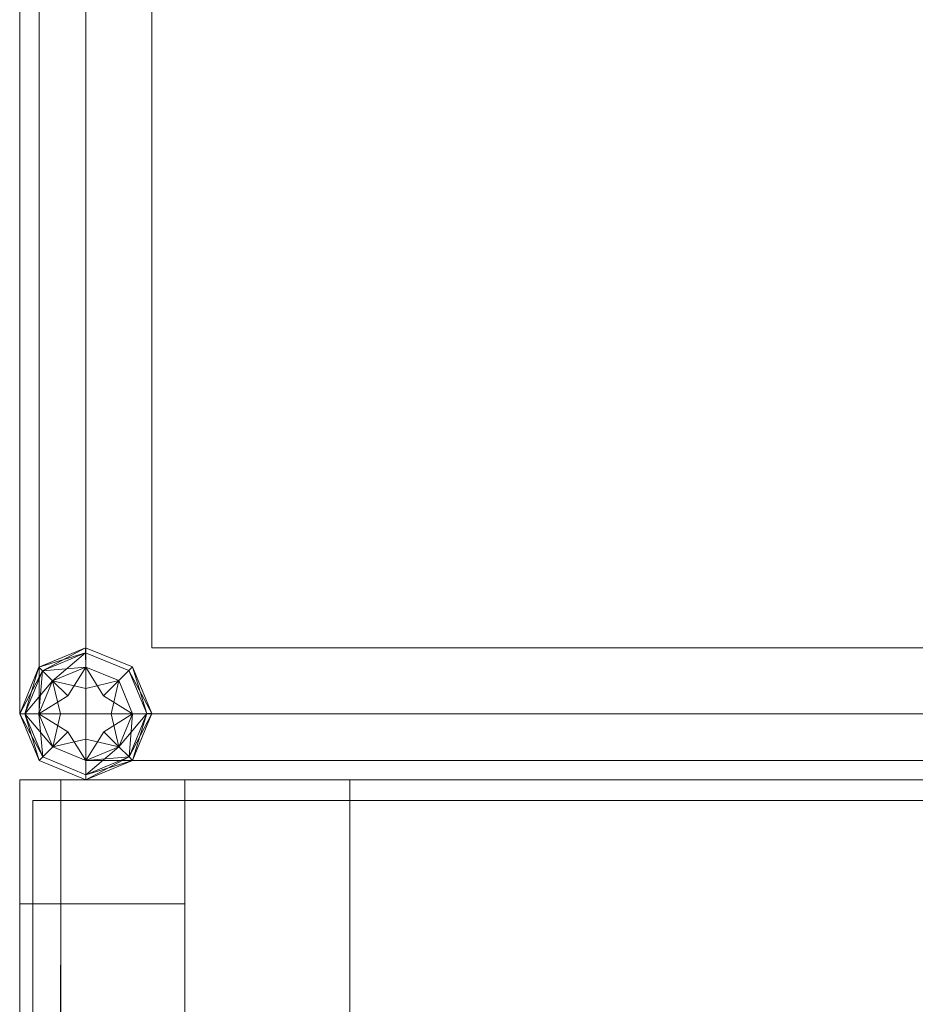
# Model space of a CAD drawing. Header units: inches. Extents: x 813 to 1305, y 19 to 194.
# Tile 241 of 656: x 1214.44 to 1215.8, y 103.39 to 104.88. Entities that reach past the tile are written whole.
import ezdxf

# ---------------------------------------------------------------- set-up
doc = ezdxf.new("R2010")
doc.units = ezdxf.units.IN
doc.header["$MEASUREMENT"] = 0
for name, color, linetype, true_color in [('CET color Grey19', 7, 'Continuous', 0x2f2e34), ('CET color Grey2', 7, 'Continuous', 0x060606), ('CET color Grey98', 7, 'Continuous', 0xfafafa)]:
    doc.layers.add(name, color=color, linetype=linetype, true_color=true_color)
doc.layers.add('CET Default', color=7, linetype='Continuous')

# ---------------------------------------------------------------- blocks, each defined once
blk = doc.blocks.new('*C280')
at = {"layer": 'CET color Grey2', "linetype": 'Continuous', "lineweight": 0}
for points, invisible_edges in [([(0, 2.5, 0.5), (0, 0.5, 0.5), (0, 0.5, 49.4213), (0, 2.5, 0.5)], 4), ([(0, 2.5, 0.5), (0, 0.5, 49.4213), (0, 2.5, 49.4213), (0, 2.5, 0.5)], 9), ([(0, 2.5, 0.5), (2, 2.5, 0.5), (2, 0.5, 0.5), (0, 2.5, 0.5)], 4), ([(0, 2.5, 0.5), (2, 0.5, 0.5), (0, 0.5, 0.5), (0, 2.5, 0.5)], 9), ([(0, 0.5, 49.4213), (2, 0.5, 49.4213), (2, 2.5, 49.4213), (0, 0.5, 49.4213)], 4), ([(0, 0.5, 49.4213), (2, 2.5, 49.4213), (0, 2.5, 49.4213), (0, 0.5, 49.4213)], 9), ([(0, 0.5, 0.5), (2, 0.5, 0.5), (2, 0.5, 49.4213), (0, 0.5, 0.5)], 4), ([(0, 0.5, 0.5), (2, 0.5, 49.4213), (0, 0.5, 49.4213), (0, 0.5, 0.5)], 9)]:
    blk.add_3dface(points, dxfattribs=dict(at, invisible_edges=invisible_edges))
at = {"layer": 'CET color Grey98', "linetype": 'Continuous', "lineweight": 0}
for points, invisible_edges in [([(0.0312, 0.0197, 49.5), (23.9688, 0.0197, 49.5), (23.9688, 2.9803, 49.5), (0.0312, 0.0197, 49.5)], 4), ([(0.0312, 0.0197, 49.5), (23.9688, 2.9803, 49.5), (0.0312, 2.9803, 49.5), (0.0312, 0.0197, 49.5)], 9), ([(0.0312, 2.9803, 49.25), (23.9688, 2.9803, 49.25), (23.9688, 0.0197, 49.25), (0.0312, 2.9803, 49.25)], 4), ([(0.0312, 2.9803, 49.25), (23.9688, 0.0197, 49.25), (0.0312, 0.0197, 49.25), (0.0312, 2.9803, 49.25)], 9), ([(0, 0.0625, 0.93), (24, 0.0625, 0.93), (24, 0.25, 0.93), (0, 0.0625, 0.93)], 4), ([(0, 0.0625, 0.93), (24, 0.25, 0.93), (0, 0.25, 0.93), (0, 0.0625, 0.93)], 9), ([(0, 0.25, 0.93), (24, 0.25, 0.93), (24, 0.25, 0.5), (0, 0.25, 0.93)], 4), ([(0, 0.25, 0.93), (24, 0.25, 0.5), (0, 0.25, 0.5), (0, 0.25, 0.93)], 9), ([(0, 0.25, 0.5), (24, 0.25, 0.5), (24, 0.0625, 0.5), (0, 0.25, 0.5)], 4), ([(0, 0.25, 0.5), (24, 0.0625, 0.5), (0, 0.0625, 0.5), (0, 0.25, 0.5)], 9), ([(0.1875, 0.25, 1.09), (0.1875, 0.0625, 32.965), (0.1875, 0.25, 32.965), (0.1875, 0.25, 1.09)], 9), ([(0.1875, 0.25, 1.09), (0.1875, 0, 32.9025), (0.1875, 0.0625, 32.965), (0.1875, 0.25, 1.09)], 13), ([(0.1875, 0.25, 1.09), (0.1875, 0, 1.1525), (0.1875, 0, 32.9025), (0.1875, 0.25, 1.09)], 13), ([(0.1875, 0.25, 1.09), (0.1875, 0.0625, 1.09), (0.1875, 0, 1.1525), (0.1875, 0.25, 1.09)], 4), ([(0.1875, 0.25, 1.09), (23.8125, 0.0625, 1.09), (0.1875, 0.0625, 1.09), (0.1875, 0.25, 1.09)], 9), ([(0.1875, 0.25, 1.09), (23.8125, 0.25, 1.09), (23.8125, 0.0625, 1.09), (0.1875, 0.25, 1.09)], 4), ([(0.1875, 0.0625, 32.965), (23.8125, 0.25, 32.965), (0.1875, 0.25, 32.965), (0.1875, 0.0625, 32.965)], 9), ([(0.1875, 0.0625, 32.965), (23.8125, 0.0625, 32.965), (23.8125, 0.25, 32.965), (0.1875, 0.0625, 32.965)], 4), ([(0.1875, 0.25, 32.965), (23.8125, 0.25, 1.09), (0.1875, 0.25, 1.09), (0.1875, 0.25, 32.965)], 9), ([(0.1875, 0.25, 32.965), (23.8125, 0.25, 32.965), (23.8125, 0.25, 1.09), (0.1875, 0.25, 32.965)], 4), ([(0.1875, 0.25, 33.09), (0.1875, 0.0625, 48.965), (0.1875, 0.25, 48.965), (0.1875, 0.25, 33.09)], 9), ([(0.1875, 0.25, 33.09), (0.1875, 0, 48.9025), (0.1875, 0.0625, 48.965), (0.1875, 0.25, 33.09)], 13), ([(0.1875, 0.25, 33.09), (0.1875, 0, 33.1525), (0.1875, 0, 48.9025), (0.1875, 0.25, 33.09)], 13), ([(0.1875, 0.25, 33.09), (0.1875, 0.0625, 33.09), (0.1875, 0, 33.1525), (0.1875, 0.25, 33.09)], 4), ([(0.1875, 0.25, 33.09), (23.8125, 0.0625, 33.09), (0.1875, 0.0625, 33.09), (0.1875, 0.25, 33.09)], 9), ([(0.1875, 0.25, 33.09), (23.8125, 0.25, 33.09), (23.8125, 0.0625, 33.09), (0.1875, 0.25, 33.09)], 4), ([(0.1875, 0.0625, 48.965), (23.8125, 0.25, 48.965), (0.1875, 0.25, 48.965), (0.1875, 0.0625, 48.965)], 9), ([(0.1875, 0.0625, 48.965), (23.8125, 0.0625, 48.965), (23.8125, 0.25, 48.965), (0.1875, 0.0625, 48.965)], 4), ([(0.1875, 0.25, 48.965), (23.8125, 0.25, 33.09), (0.1875, 0.25, 33.09), (0.1875, 0.25, 48.965)], 9), ([(0.1875, 0.25, 48.965), (23.8125, 0.25, 48.965), (23.8125, 0.25, 33.09), (0.1875, 0.25, 48.965)], 4), ([(0, 0, 0.8675), (24, 0, 0.8675), (24, 0.0625, 0.93), (0, 0, 0.8675)], 4), ([(0, 0, 0.8675), (24, 0.0625, 0.93), (0, 0.0625, 0.93), (0, 0, 0.8675)], 9), ([(0, 0.0625, 0.5), (24, 0.0625, 0.5), (24, 0, 0.5625), (0, 0.0625, 0.5)], 4), ([(0, 0.0625, 0.5), (24, 0, 0.5625), (0, 0, 0.5625), (0, 0.0625, 0.5)], 9), ([(0.1875, 0.0625, 1.09), (23.8125, 0, 1.1525), (0.1875, 0, 1.1525), (0.1875, 0.0625, 1.09)], 9), ([(0.1875, 0.0625, 1.09), (23.8125, 0.0625, 1.09), (23.8125, 0, 1.1525), (0.1875, 0.0625, 1.09)], 4), ([(0.1875, 0, 32.9025), (23.8125, 0.0625, 32.965), (0.1875, 0.0625, 32.965), (0.1875, 0, 32.9025)], 9), ([(0.1875, 0, 32.9025), (23.8125, 0, 32.9025), (23.8125, 0.0625, 32.965), (0.1875, 0, 32.9025)], 4), ([(0.1875, 0, 48.9025), (23.8125, 0.0625, 48.965), (0.1875, 0.0625, 48.965), (0.1875, 0, 48.9025)], 9), ([(0.1875, 0, 48.9025), (23.8125, 0, 48.9025), (23.8125, 0.0625, 48.965), (0.1875, 0, 48.9025)], 4), ([(0.0312, 0.0197, 49.25), (23.9688, 0.0197, 49.25), (23.9688, 0.0197, 49.5), (0.0312, 0.0197, 49.25)], 4), ([(0.0312, 0.0197, 49.25), (23.9688, 0.0197, 49.5), (0.0312, 0.0197, 49.5), (0.0312, 0.0197, 49.25)], 9), ([(0, 0, 0.5625), (24, 0, 0.5625), (24, 0, 0.8675), (0, 0, 0.5625)], 4), ([(0, 0, 0.5625), (24, 0, 0.8675), (0, 0, 0.8675), (0, 0, 0.5625)], 9), ([(0.1875, 0, 1.1525), (23.8125, 0, 32.9025), (0.1875, 0, 32.9025), (0.1875, 0, 1.1525)], 9), ([(0.1875, 0, 1.1525), (23.8125, 0, 1.1525), (23.8125, 0, 32.9025), (0.1875, 0, 1.1525)], 4), ([(0.1875, 0, 33.1525), (23.8125, 0, 48.9025), (0.1875, 0, 48.9025), (0.1875, 0, 33.1525)], 9), ([(0.1875, 0, 33.1525), (23.8125, 0, 33.1525), (23.8125, 0, 48.9025), (0.1875, 0, 33.1525)], 4)]:
    blk.add_3dface(points, dxfattribs=dict(at, invisible_edges=invisible_edges))
for points in [[(0.1875, 0.0625, 33.09), (23.8125, 0, 33.1525), (0.1875, 0, 33.1525), (0.1875, 0.0625, 33.09)], [(0.1875, 0.0625, 33.09), (23.8125, 0.0625, 33.09), (23.8125, 0, 33.1525), (0.1875, 0.0625, 33.09)]]:
    blk.add_3dface(points, dxfattribs=at)
blk = doc.blocks.new('*C235')
at = {"layer": 'CET Default', "linetype": 'Continuous', "lineweight": 0, "rotation": 269.9999999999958}
blk.add_blockref('*C280', (415.7222, 916.8549), dxfattribs=at)
blk = doc.blocks.new('*C199')
at = {"layer": 'CET color Grey19', "linetype": 'Continuous', "lineweight": 0}
for points, invisible_edges in [([(2.8, 2.8, 0.5), (0.2, 2.8, 0.5), (0.2, 2.8, 49.25), (2.8, 2.8, 0.5)], 4), ([(2.8, 2.8, 0.5), (0.2, 2.8, 49.25), (2.8, 2.8, 49.25), (2.8, 2.8, 0.5)], 9), ([(0.2, 2.8, 0.5), (0.2, 0.2, 0.5), (0.2, 0.2, 49.25), (0.2, 2.8, 0.5)], 4), ([(0.2, 2.8, 0.5), (0.2, 0.2, 49.25), (0.2, 2.8, 49.25), (0.2, 2.8, 0.5)], 9), ([(0.2, 2.8, 0.5), (2.8, 2.8, 0.5), (2.8, 0.2, 0.5), (0.2, 2.8, 0.5)], 4), ([(0.2, 2.8, 0.5), (2.8, 0.2, 0.5), (0.2, 0.2, 0.5), (0.2, 2.8, 0.5)], 9), ([(0.2, 0.2, 49.25), (2.8, 0.2, 49.25), (2.8, 2.8, 49.25), (0.2, 0.2, 49.25)], 4), ([(0.2, 0.2, 49.25), (2.8, 2.8, 49.25), (0.2, 2.8, 49.25), (0.2, 0.2, 49.25)], 9)]:
    blk.add_3dface(points, dxfattribs=dict(at, invisible_edges=invisible_edges))
at = {"layer": 'CET color Grey98', "linetype": 'Continuous', "lineweight": 0}
for points in [[(0.0346, 2.9652, 49.3882), (0.0999, 3, 49.35), (0.0292, 2.9706, 49.35), (0.0346, 2.9652, 49.3882)], [(0.0999, 3, 49.35), (0.0999, 2.9924, 49.3118), (0.0292, 2.9706, 49.35), (0.0999, 3, 49.35)], [(0.0346, 2.9652, 49.4382), (0.0999, 3, 49.4), (0.0292, 2.9706, 49.4), (0.0346, 2.9652, 49.4382)], [(0.0999, 3, 49.4), (0.0999, 2.9924, 49.3618), (0.0292, 2.9706, 49.4), (0.0999, 3, 49.4)], [(0.0999, 2.9924, 49.3882), (0.0999, 3, 49.35), (0.0346, 2.9652, 49.3882), (0.0999, 2.9924, 49.3882)], [(0.0999, 2.9924, 49.4382), (0.0999, 3, 49.4), (0.0346, 2.9652, 49.4382), (0.0999, 2.9924, 49.4382)], [(0.0999, 2.9924, 49.3882), (0.1706, 2.9708, 49.35), (0.0999, 3, 49.35), (0.0999, 2.9924, 49.3882)], [(0.1706, 2.9708, 49.35), (0.1652, 2.9654, 49.3118), (0.0999, 3, 49.35), (0.1706, 2.9708, 49.35)], [(0.0999, 3, 49.35), (0.1652, 2.9654, 49.3118), (0.0999, 2.9924, 49.3118), (0.0999, 3, 49.35)], [(0.0999, 2.9924, 49.4382), (0.1706, 2.9708, 49.4), (0.0999, 3, 49.4), (0.0999, 2.9924, 49.4382)], [(0.1706, 2.9708, 49.4), (0.1652, 2.9654, 49.3618), (0.0999, 3, 49.4), (0.1706, 2.9708, 49.4)], [(0.0999, 3, 49.4), (0.1652, 2.9654, 49.3618), (0.0999, 2.9924, 49.3618), (0.0999, 3, 49.4)], [(0.0292, 2.9706, 49.35), (0.0999, 2.9924, 49.3118), (0.0346, 2.9652, 49.3118), (0.0292, 2.9706, 49.35)], [(0.0292, 2.9706, 49.4), (0.0999, 2.9924, 49.3618), (0.0346, 2.9652, 49.3618), (0.0292, 2.9706, 49.4)], [(0.0999, 2.9924, 49.3118), (0.0999, 2.9708, 49.2794), (0.0346, 2.9652, 49.3118), (0.0999, 2.9924, 49.3118)], [(0.0499, 2.95, 49.4206), (0.0999, 2.9924, 49.3882), (0.0346, 2.9652, 49.3882), (0.0499, 2.95, 49.4206)], [(0.0999, 2.9924, 49.3618), (0.0999, 2.9708, 49.3294), (0.0346, 2.9652, 49.3618), (0.0999, 2.9924, 49.3618)], [(0.0499, 2.95, 49.4706), (0.0999, 2.9924, 49.4382), (0.0346, 2.9652, 49.4382), (0.0499, 2.95, 49.4706)], [(0.0999, 2.9708, 49.4206), (0.0999, 2.9924, 49.3882), (0.0499, 2.95, 49.4206), (0.0999, 2.9708, 49.4206)], [(0.0999, 2.9708, 49.4706), (0.0999, 2.9924, 49.4382), (0.0499, 2.95, 49.4706), (0.0999, 2.9708, 49.4706)], [(0.1652, 2.9654, 49.3118), (0.15, 2.9501, 49.2794), (0.0999, 2.9924, 49.3118), (0.1652, 2.9654, 49.3118)], [(0.0999, 2.9924, 49.3118), (0.15, 2.9501, 49.2794), (0.0999, 2.9708, 49.2794), (0.0999, 2.9924, 49.3118)], [(0.0999, 2.9708, 49.4206), (0.1652, 2.9654, 49.3882), (0.0999, 2.9924, 49.3882), (0.0999, 2.9708, 49.4206)], [(0.1652, 2.9654, 49.3882), (0.1706, 2.9708, 49.35), (0.0999, 2.9924, 49.3882), (0.1652, 2.9654, 49.3882)], [(0.1652, 2.9654, 49.3618), (0.15, 2.9501, 49.3294), (0.0999, 2.9924, 49.3618), (0.1652, 2.9654, 49.3618)], [(0.0999, 2.9924, 49.3618), (0.15, 2.9501, 49.3294), (0.0999, 2.9708, 49.3294), (0.0999, 2.9924, 49.3618)], [(0.0999, 2.9708, 49.4706), (0.1652, 2.9654, 49.4382), (0.0999, 2.9924, 49.4382), (0.0999, 2.9708, 49.4706)], [(0.1652, 2.9654, 49.4382), (0.1706, 2.9708, 49.4), (0.0999, 2.9924, 49.4382), (0.1652, 2.9654, 49.4382)], [(0.0346, 2.9652, 49.3118), (0.0999, 2.9708, 49.2794), (0.0499, 2.95, 49.2794), (0.0346, 2.9652, 49.3118)], [(0.0346, 2.9652, 49.3618), (0.0999, 2.9708, 49.3294), (0.0499, 2.95, 49.3294), (0.0346, 2.9652, 49.3618)], [(0.0999, 2.9708, 49.2794), (0.1, 2.9384, 49.2577), (0.0499, 2.95, 49.2794), (0.0999, 2.9708, 49.2794)], [(0.0728, 2.9271, 49.4423), (0.0999, 2.9708, 49.4206), (0.0499, 2.95, 49.4206), (0.0728, 2.9271, 49.4423)], [(0.0999, 2.9708, 49.3294), (0.1, 2.9384, 49.3077), (0.0499, 2.95, 49.3294), (0.0999, 2.9708, 49.3294)], [(0.0728, 2.9271, 49.4923), (0.0999, 2.9708, 49.4706), (0.0499, 2.95, 49.4706), (0.0728, 2.9271, 49.4923)], [(0.15, 2.9501, 49.2794), (0.1271, 2.9272, 49.2577), (0.0999, 2.9708, 49.2794), (0.15, 2.9501, 49.2794)], [(0.1, 2.9384, 49.4423), (0.15, 2.9501, 49.4206), (0.0999, 2.9708, 49.4206), (0.1, 2.9384, 49.4423)], [(0.15, 2.9501, 49.4206), (0.1652, 2.9654, 49.3882), (0.0999, 2.9708, 49.4206), (0.15, 2.9501, 49.4206)], [(0.15, 2.9501, 49.3294), (0.1271, 2.9272, 49.3077), (0.0999, 2.9708, 49.3294), (0.15, 2.9501, 49.3294)], [(0.1, 2.9384, 49.4923), (0.15, 2.9501, 49.4706), (0.0999, 2.9708, 49.4706), (0.1, 2.9384, 49.4923)], [(0.15, 2.9501, 49.4706), (0.1652, 2.9654, 49.4382), (0.0999, 2.9708, 49.4706), (0.15, 2.9501, 49.4706)], [(0.1652, 2.9654, 49.3882), (0.2, 2.9002, 49.35), (0.1706, 2.9708, 49.35), (0.1652, 2.9654, 49.3882)], [(0.1706, 2.9708, 49.35), (0.1924, 2.9002, 49.3118), (0.1652, 2.9654, 49.3118), (0.1706, 2.9708, 49.35)], [(0.1652, 2.9654, 49.4382), (0.2, 2.9002, 49.4), (0.1706, 2.9708, 49.4), (0.1652, 2.9654, 49.4382)], [(0.1706, 2.9708, 49.4), (0.1924, 2.9002, 49.3618), (0.1652, 2.9654, 49.3618), (0.1706, 2.9708, 49.4)], [(0.2, 2.9002, 49.35), (0.1924, 2.9002, 49.3118), (0.1706, 2.9708, 49.35), (0.2, 2.9002, 49.35)], [(0.2, 2.9002, 49.4), (0.1924, 2.9002, 49.3618), (0.1706, 2.9708, 49.4), (0.2, 2.9002, 49.4)], [(0.1652, 2.9654, 49.3118), (0.1708, 2.9001, 49.2794), (0.15, 2.9501, 49.2794), (0.1652, 2.9654, 49.3118)], [(0.15, 2.9501, 49.4206), (0.1924, 2.9002, 49.3882), (0.1652, 2.9654, 49.3882), (0.15, 2.9501, 49.4206)], [(0.1652, 2.9654, 49.3618), (0.1708, 2.9001, 49.3294), (0.15, 2.9501, 49.3294), (0.1652, 2.9654, 49.3618)], [(0.15, 2.9501, 49.4706), (0.1924, 2.9002, 49.4382), (0.1652, 2.9654, 49.4382), (0.15, 2.9501, 49.4706)], [(0.1924, 2.9002, 49.3118), (0.1708, 2.9001, 49.2794), (0.1652, 2.9654, 49.3118), (0.1924, 2.9002, 49.3118)], [(0.1924, 2.9002, 49.3882), (0.2, 2.9002, 49.35), (0.1652, 2.9654, 49.3882), (0.1924, 2.9002, 49.3882)], [(0.1924, 2.9002, 49.3618), (0.1708, 2.9001, 49.3294), (0.1652, 2.9654, 49.3618), (0.1924, 2.9002, 49.3618)], [(0.1924, 2.9002, 49.4382), (0.2, 2.9002, 49.4), (0.1652, 2.9654, 49.4382), (0.1924, 2.9002, 49.4382)], [(0.0499, 2.95, 49.2794), (0.0728, 2.9271, 49.2577), (0.0293, 2.8999, 49.2794), (0.0499, 2.95, 49.2794)], [(0.0616, 2.8999, 49.4423), (0.0499, 2.95, 49.4206), (0.0293, 2.8999, 49.4206), (0.0616, 2.8999, 49.4423)], [(0.0499, 2.95, 49.3294), (0.0728, 2.9271, 49.3077), (0.0293, 2.8999, 49.3294), (0.0499, 2.95, 49.3294)], [(0.0616, 2.8999, 49.4923), (0.0499, 2.95, 49.4706), (0.0293, 2.8999, 49.4706), (0.0616, 2.8999, 49.4923)], [(0.1271, 2.9272, 49.4423), (0.1708, 2.9001, 49.4206), (0.15, 2.9501, 49.4206), (0.1271, 2.9272, 49.4423)], [(0.1271, 2.9272, 49.4923), (0.1708, 2.9001, 49.4706), (0.15, 2.9501, 49.4706), (0.1271, 2.9272, 49.4923)], [(0.1708, 2.9001, 49.2794), (0.1384, 2.9001, 49.2577), (0.15, 2.9501, 49.2794), (0.1708, 2.9001, 49.2794)], [(0.1708, 2.9001, 49.3294), (0.1384, 2.9001, 49.3077), (0.15, 2.9501, 49.3294), (0.1708, 2.9001, 49.3294)], [(0.1708, 2.9001, 49.4206), (0.1924, 2.9002, 49.3882), (0.15, 2.9501, 49.4206), (0.1708, 2.9001, 49.4206)], [(0.1708, 2.9001, 49.4706), (0.1924, 2.9002, 49.4382), (0.15, 2.9501, 49.4706), (0.1708, 2.9001, 49.4706)], [(0.0076, 2.8998, 49.3882), (0, 2.8998, 49.35), (0.0348, 2.8345, 49.3882), (0.0076, 2.8998, 49.3882)], [(0.0348, 2.8345, 49.3882), (0, 2.8998, 49.35), (0.0294, 2.8292, 49.35), (0.0348, 2.8345, 49.3882)], [(0, 2.8998, 49.35), (0.0076, 2.8998, 49.3118), (0.0294, 2.8292, 49.35), (0, 2.8998, 49.35)], [(0.0076, 2.8998, 49.4382), (0, 2.8998, 49.4), (0.0348, 2.8345, 49.4382), (0.0076, 2.8998, 49.4382)], [(0.0348, 2.8345, 49.4382), (0, 2.8998, 49.4), (0.0294, 2.8292, 49.4), (0.0348, 2.8345, 49.4382)], [(0, 2.8998, 49.4), (0.0076, 2.8998, 49.3618), (0.0294, 2.8292, 49.4), (0, 2.8998, 49.4)], [(0.0076, 2.8998, 49.3118), (0.0293, 2.8999, 49.2794), (0.0348, 2.8345, 49.3118), (0.0076, 2.8998, 49.3118)], [(0.0293, 2.8999, 49.4206), (0.0076, 2.8998, 49.3882), (0.0501, 2.8499, 49.4206), (0.0293, 2.8999, 49.4206)], [(0.0076, 2.8998, 49.3618), (0.0293, 2.8999, 49.3294), (0.0348, 2.8345, 49.3618), (0.0076, 2.8998, 49.3618)], [(0.0293, 2.8999, 49.4706), (0.0076, 2.8998, 49.4382), (0.0501, 2.8499, 49.4706), (0.0293, 2.8999, 49.4706)], [(0.0501, 2.8499, 49.4206), (0.0076, 2.8998, 49.3882), (0.0348, 2.8345, 49.3882), (0.0501, 2.8499, 49.4206)], [(0.0294, 2.8292, 49.35), (0.0076, 2.8998, 49.3118), (0.0348, 2.8345, 49.3118), (0.0294, 2.8292, 49.35)], [(0.0501, 2.8499, 49.4706), (0.0076, 2.8998, 49.4382), (0.0348, 2.8345, 49.4382), (0.0501, 2.8499, 49.4706)], [(0.0294, 2.8292, 49.4), (0.0076, 2.8998, 49.3618), (0.0348, 2.8345, 49.3618), (0.0294, 2.8292, 49.4)], [(0.0348, 2.8345, 49.3118), (0.0293, 2.8999, 49.2794), (0.0501, 2.8499, 49.2794), (0.0348, 2.8345, 49.3118)], [(0.0293, 2.8999, 49.2794), (0.0616, 2.8999, 49.2577), (0.0501, 2.8499, 49.2794), (0.0293, 2.8999, 49.2794)], [(0.0729, 2.8728, 49.4423), (0.0293, 2.8999, 49.4206), (0.0501, 2.8499, 49.4206), (0.0729, 2.8728, 49.4423)], [(0.0348, 2.8345, 49.3618), (0.0293, 2.8999, 49.3294), (0.0501, 2.8499, 49.3294), (0.0348, 2.8345, 49.3618)], [(0.0293, 2.8999, 49.3294), (0.0616, 2.8999, 49.3077), (0.0501, 2.8499, 49.3294), (0.0293, 2.8999, 49.3294)], [(0.0729, 2.8728, 49.4923), (0.0293, 2.8999, 49.4706), (0.0501, 2.8499, 49.4706), (0.0729, 2.8728, 49.4923)], [(0.1502, 2.85, 49.2794), (0.1272, 2.8729, 49.2577), (0.1708, 2.9001, 49.2794), (0.1502, 2.85, 49.2794)], [(0.1502, 2.85, 49.3294), (0.1272, 2.8729, 49.3077), (0.1708, 2.9001, 49.3294), (0.1502, 2.85, 49.3294)], [(0.1384, 2.9001, 49.4423), (0.1502, 2.85, 49.4206), (0.1708, 2.9001, 49.4206), (0.1384, 2.9001, 49.4423)], [(0.1384, 2.9001, 49.4923), (0.1502, 2.85, 49.4706), (0.1708, 2.9001, 49.4706), (0.1384, 2.9001, 49.4923)], [(0.0501, 2.8499, 49.2794), (0.0729, 2.8728, 49.2577), (0.1001, 2.8292, 49.2794), (0.0501, 2.8499, 49.2794)], [(0.0501, 2.8499, 49.3294), (0.0729, 2.8728, 49.3077), (0.1001, 2.8292, 49.3294), (0.0501, 2.8499, 49.3294)], [(0.1001, 2.8616, 49.4423), (0.0501, 2.8499, 49.4206), (0.1001, 2.8292, 49.4206), (0.1001, 2.8616, 49.4423)], [(0.1001, 2.8616, 49.4923), (0.0501, 2.8499, 49.4706), (0.1001, 2.8292, 49.4706), (0.1001, 2.8616, 49.4923)], [(0.1272, 2.8729, 49.4423), (0.1001, 2.8292, 49.4206), (0.1502, 2.85, 49.4206), (0.1272, 2.8729, 49.4423)], [(0.1272, 2.8729, 49.4923), (0.1001, 2.8292, 49.4706), (0.1502, 2.85, 49.4706), (0.1272, 2.8729, 49.4923)], [(0.1001, 2.8292, 49.2794), (0.1001, 2.8616, 49.2577), (0.1502, 2.85, 49.2794), (0.1001, 2.8292, 49.2794)], [(0.1001, 2.8292, 49.3294), (0.1001, 2.8616, 49.3077), (0.1502, 2.85, 49.3294), (0.1001, 2.8292, 49.3294)], [(0.0348, 2.8345, 49.3118), (0.0501, 2.8499, 49.2794), (0.1002, 2.8076, 49.3118), (0.0348, 2.8345, 49.3118)], [(0.0501, 2.8499, 49.4206), (0.0348, 2.8345, 49.3882), (0.1001, 2.8292, 49.4206), (0.0501, 2.8499, 49.4206)], [(0.0348, 2.8345, 49.3618), (0.0501, 2.8499, 49.3294), (0.1002, 2.8076, 49.3618), (0.0348, 2.8345, 49.3618)], [(0.0501, 2.8499, 49.4706), (0.0348, 2.8345, 49.4382), (0.1001, 2.8292, 49.4706), (0.0501, 2.8499, 49.4706)], [(0.1002, 2.8076, 49.3118), (0.0501, 2.8499, 49.2794), (0.1001, 2.8292, 49.2794), (0.1002, 2.8076, 49.3118)], [(0.1002, 2.8076, 49.3618), (0.0501, 2.8499, 49.3294), (0.1001, 2.8292, 49.3294), (0.1002, 2.8076, 49.3618)], [(0.0348, 2.8345, 49.3882), (0.0294, 2.8292, 49.35), (0.1002, 2.8076, 49.3882), (0.0348, 2.8345, 49.3882)], [(0.0294, 2.8292, 49.35), (0.0348, 2.8345, 49.3118), (0.1002, 2.8, 49.35), (0.0294, 2.8292, 49.35)], [(0.0348, 2.8345, 49.4382), (0.0294, 2.8292, 49.4), (0.1002, 2.8076, 49.4382), (0.0348, 2.8345, 49.4382)], [(0.0294, 2.8292, 49.4), (0.0348, 2.8345, 49.3618), (0.1002, 2.8, 49.4), (0.0294, 2.8292, 49.4)], [(0.1001, 2.8292, 49.4206), (0.0348, 2.8345, 49.3882), (0.1002, 2.8076, 49.3882), (0.1001, 2.8292, 49.4206)], [(0.1002, 2.8, 49.35), (0.0348, 2.8345, 49.3118), (0.1002, 2.8076, 49.3118), (0.1002, 2.8, 49.35)], [(0.1001, 2.8292, 49.4706), (0.0348, 2.8345, 49.4382), (0.1002, 2.8076, 49.4382), (0.1001, 2.8292, 49.4706)], [(0.1002, 2.8, 49.4), (0.0348, 2.8345, 49.3618), (0.1002, 2.8076, 49.3618), (0.1002, 2.8, 49.4)], [(0.1002, 2.8076, 49.3882), (0.1002, 2.8, 49.35), (0.1655, 2.8348, 49.3882), (0.1002, 2.8076, 49.3882)], [(0.1655, 2.8348, 49.3882), (0.1002, 2.8, 49.35), (0.1709, 2.8294, 49.35), (0.1655, 2.8348, 49.3882)], [(0.1709, 2.8294, 49.35), (0.1002, 2.8076, 49.3118), (0.1655, 2.8348, 49.3118), (0.1709, 2.8294, 49.35)], [(0.1002, 2.8076, 49.4382), (0.1002, 2.8, 49.4), (0.1655, 2.8348, 49.4382), (0.1002, 2.8076, 49.4382)], [(0.1655, 2.8348, 49.4382), (0.1002, 2.8, 49.4), (0.1709, 2.8294, 49.4), (0.1655, 2.8348, 49.4382)], [(0.1709, 2.8294, 49.4), (0.1002, 2.8076, 49.3618), (0.1655, 2.8348, 49.3618), (0.1709, 2.8294, 49.4)], [(0.1002, 2.8076, 49.3882), (0.0294, 2.8292, 49.35), (0.1002, 2.8, 49.35), (0.1002, 2.8076, 49.3882)], [(0.1002, 2.8076, 49.4382), (0.0294, 2.8292, 49.4), (0.1002, 2.8, 49.4), (0.1002, 2.8076, 49.4382)], [(0.1002, 2.8, 49.35), (0.1002, 2.8076, 49.3118), (0.1709, 2.8294, 49.35), (0.1002, 2.8, 49.35)], [(0.1002, 2.8, 49.4), (0.1002, 2.8076, 49.3618), (0.1709, 2.8294, 49.4), (0.1002, 2.8, 49.4)]]:
    blk.add_3dface(points, dxfattribs=at)
for points, invisible_edges in [([(0.0293, 2.9707, 49.35), (0.1, 3, 49.4), (0.1, 3, 49.35), (0.0293, 2.9707, 49.35)], 9), ([(0.0293, 2.9707, 49.35), (0.0293, 2.9707, 49.4), (0.1, 3, 49.4), (0.0293, 2.9707, 49.35)], 4), ([(0.1, 2.9, 49.35), (0.1, 3, 49.35), (0.0293, 2.9707, 49.35), (0.1, 2.9, 49.35)], 4), ([(0.1, 3, 49.25), (0.1, 2.9, 49.25), (0.0293, 2.9707, 49.25), (0.1, 3, 49.25)], 2), ([(0.0293, 2.9707, 49.25), (0.1, 3, 49.35), (0.1, 3, 49.25), (0.0293, 2.9707, 49.25)], 9), ([(0.0293, 2.9707, 49.25), (0.0293, 2.9707, 49.35), (0.1, 3, 49.35), (0.0293, 2.9707, 49.25)], 4), ([(2.9, 3, 49.4), (0.1, 2.9707, 49.4707), (2.9, 2.9707, 49.4707), (2.9, 3, 49.4)], 9), ([(2.9, 3, 49.4), (0.1, 3, 49.4), (0.1, 2.9707, 49.4707), (2.9, 3, 49.4)], 4), ([(2.9, 2.9707, 49.2793), (0.1, 3, 49.35), (2.9, 3, 49.35), (2.9, 2.9707, 49.2793)], 9), ([(2.9, 2.9707, 49.2793), (0.1, 2.9707, 49.2793), (0.1, 3, 49.35), (2.9, 2.9707, 49.2793)], 4), ([(0.1, 2.9, 49.35), (2.9, 2.9, 49.35), (2.9, 3, 49.35), (0.1, 2.9, 49.35)], 4), ([(0.1, 2.9, 49.35), (2.9, 3, 49.35), (0.1, 3, 49.35), (0.1, 2.9, 49.35)], 9), ([(2.9, 2.9, 49.25), (0.1, 2.9, 49.25), (2.9, 3, 49.25), (2.9, 2.9, 49.25)], 2), ([(2.9, 3, 49.25), (0.1, 2.9, 49.25), (0.1, 3, 49.25), (2.9, 3, 49.25)], 9), ([(0, 2.9, 49.35), (0.0293, 2.9707, 49.4), (0.0293, 2.9707, 49.35), (0, 2.9, 49.35)], 9), ([(0, 2.9, 49.35), (0, 2.9, 49.4), (0.0293, 2.9707, 49.4), (0, 2.9, 49.35)], 4), ([(0.1, 2.9, 49.35), (0.0293, 2.9707, 49.35), (0, 2.9, 49.35), (0.1, 2.9, 49.35)], 9), ([(0.0293, 2.9707, 49.25), (0.1, 2.9, 49.25), (0, 2.9, 49.25), (0.0293, 2.9707, 49.25)], 9), ([(0, 2.9, 49.25), (0.0293, 2.9707, 49.35), (0.0293, 2.9707, 49.25), (0, 2.9, 49.25)], 9), ([(0, 2.9, 49.25), (0, 2.9, 49.35), (0.0293, 2.9707, 49.35), (0, 2.9, 49.25)], 4), ([(0.0076, 2.8998, 49.3882), (0.0292, 2.9706, 49.35), (0, 2.8998, 49.35), (0.0076, 2.8998, 49.3882)], 9), ([(0.0292, 2.9706, 49.35), (0.0346, 2.9652, 49.3118), (0, 2.8998, 49.35), (0.0292, 2.9706, 49.35)], 2), ([(0.0076, 2.8998, 49.4382), (0.0292, 2.9706, 49.4), (0, 2.8998, 49.4), (0.0076, 2.8998, 49.4382)], 9), ([(0.0292, 2.9706, 49.4), (0.0346, 2.9652, 49.3618), (0, 2.8998, 49.4), (0.0292, 2.9706, 49.4)], 2), ([(0.0346, 2.9652, 49.3882), (0.0292, 2.9706, 49.35), (0.0076, 2.8998, 49.3882), (0.0346, 2.9652, 49.3882)], 2), ([(0.0346, 2.9652, 49.4382), (0.0292, 2.9706, 49.4), (0.0076, 2.8998, 49.4382), (0.0346, 2.9652, 49.4382)], 2), ([(0.1, 2.9384, 49.4423), (0.0999, 2.9708, 49.4206), (0.0728, 2.9271, 49.4423), (0.1, 2.9384, 49.4423)], 4), ([(0.1, 2.9384, 49.4923), (0.0999, 2.9708, 49.4706), (0.0728, 2.9271, 49.4923), (0.1, 2.9384, 49.4923)], 4), ([(0.0999, 2.9708, 49.2794), (0.1271, 2.9272, 49.2577), (0.1, 2.9384, 49.2577), (0.0999, 2.9708, 49.2794)], 2), ([(0.0999, 2.9708, 49.3294), (0.1271, 2.9272, 49.3077), (0.1, 2.9384, 49.3077), (0.0999, 2.9708, 49.3294)], 2), ([(2.9, 2.9707, 49.4707), (0.1, 2.9, 49.5), (2.9, 2.9, 49.5), (2.9, 2.9707, 49.4707)], 9), ([(2.9, 2.9707, 49.4707), (0.1, 2.9707, 49.4707), (0.1, 2.9, 49.5), (2.9, 2.9707, 49.4707)], 4), ([(2.9, 2.9, 49.25), (0.1, 2.9707, 49.2793), (2.9, 2.9707, 49.2793), (2.9, 2.9, 49.25)], 9), ([(2.9, 2.9, 49.25), (0.1, 2.9, 49.25), (0.1, 2.9707, 49.2793), (2.9, 2.9, 49.25)], 4), ([(0, 2.8998, 49.35), (0.0346, 2.9652, 49.3118), (0.0076, 2.8998, 49.3118), (0, 2.8998, 49.35)], 9), ([(0, 2.8998, 49.4), (0.0346, 2.9652, 49.3618), (0.0076, 2.8998, 49.3618), (0, 2.8998, 49.4)], 9), ([(0.0346, 2.9652, 49.3118), (0.0499, 2.95, 49.2794), (0.0076, 2.8998, 49.3118), (0.0346, 2.9652, 49.3118)], 2), ([(0.0293, 2.8999, 49.4206), (0.0346, 2.9652, 49.3882), (0.0076, 2.8998, 49.3882), (0.0293, 2.8999, 49.4206)], 9), ([(0.0346, 2.9652, 49.3618), (0.0499, 2.95, 49.3294), (0.0076, 2.8998, 49.3618), (0.0346, 2.9652, 49.3618)], 2), ([(0.0293, 2.8999, 49.4706), (0.0346, 2.9652, 49.4382), (0.0076, 2.8998, 49.4382), (0.0293, 2.8999, 49.4706)], 9), ([(0.0499, 2.95, 49.4206), (0.0346, 2.9652, 49.3882), (0.0293, 2.8999, 49.4206), (0.0499, 2.95, 49.4206)], 2), ([(0.0499, 2.95, 49.4706), (0.0346, 2.9652, 49.4382), (0.0293, 2.8999, 49.4706), (0.0499, 2.95, 49.4706)], 2), ([(0.0076, 2.8998, 49.3118), (0.0499, 2.95, 49.2794), (0.0293, 2.8999, 49.2794), (0.0076, 2.8998, 49.3118)], 9), ([(0.0076, 2.8998, 49.3618), (0.0499, 2.95, 49.3294), (0.0293, 2.8999, 49.3294), (0.0076, 2.8998, 49.3618)], 9), ([(0.0499, 2.95, 49.2794), (0.1, 2.9384, 49.2577), (0.0728, 2.9271, 49.2577), (0.0499, 2.95, 49.2794)], 2), ([(0.0728, 2.9271, 49.4423), (0.0499, 2.95, 49.4206), (0.0616, 2.8999, 49.4423), (0.0728, 2.9271, 49.4423)], 4), ([(0.0499, 2.95, 49.3294), (0.1, 2.9384, 49.3077), (0.0728, 2.9271, 49.3077), (0.0499, 2.95, 49.3294)], 2), ([(0.0728, 2.9271, 49.4923), (0.0499, 2.95, 49.4706), (0.0616, 2.8999, 49.4923), (0.0728, 2.9271, 49.4923)], 4), ([(0.1, 2.9384, 49.2577), (0.1002, 2.9, 49.25), (0.0728, 2.9271, 49.2577), (0.1, 2.9384, 49.2577)], 15), ([(0.1002, 2.9, 49.45), (0.1, 2.9384, 49.4423), (0.0728, 2.9271, 49.4423), (0.1002, 2.9, 49.45)], 15), ([(0.1, 2.9384, 49.3077), (0.1002, 2.9, 49.3), (0.0728, 2.9271, 49.3077), (0.1, 2.9384, 49.3077)], 15), ([(0.1002, 2.9, 49.5), (0.1, 2.9384, 49.4923), (0.0728, 2.9271, 49.4923), (0.1002, 2.9, 49.5)], 15), ([(0.1271, 2.9272, 49.4423), (0.15, 2.9501, 49.4206), (0.1, 2.9384, 49.4423), (0.1271, 2.9272, 49.4423)], 4), ([(0.1271, 2.9272, 49.4923), (0.15, 2.9501, 49.4706), (0.1, 2.9384, 49.4923), (0.1271, 2.9272, 49.4923)], 4), ([(0.1271, 2.9272, 49.2577), (0.1002, 2.9, 49.25), (0.1, 2.9384, 49.2577), (0.1271, 2.9272, 49.2577)], 15), ([(0.1002, 2.9, 49.45), (0.1271, 2.9272, 49.4423), (0.1, 2.9384, 49.4423), (0.1002, 2.9, 49.45)], 15), ([(0.1271, 2.9272, 49.3077), (0.1002, 2.9, 49.3), (0.1, 2.9384, 49.3077), (0.1271, 2.9272, 49.3077)], 15), ([(0.1002, 2.9, 49.5), (0.1271, 2.9272, 49.4923), (0.1, 2.9384, 49.4923), (0.1002, 2.9, 49.5)], 15), ([(0.15, 2.9501, 49.2794), (0.1384, 2.9001, 49.2577), (0.1271, 2.9272, 49.2577), (0.15, 2.9501, 49.2794)], 2), ([(0.15, 2.9501, 49.3294), (0.1384, 2.9001, 49.3077), (0.1271, 2.9272, 49.3077), (0.15, 2.9501, 49.3294)], 2), ([(0.0293, 2.8999, 49.2794), (0.0728, 2.9271, 49.2577), (0.0616, 2.8999, 49.2577), (0.0293, 2.8999, 49.2794)], 2), ([(0.0293, 2.8999, 49.3294), (0.0728, 2.9271, 49.3077), (0.0616, 2.8999, 49.3077), (0.0293, 2.8999, 49.3294)], 2), ([(0.0728, 2.9271, 49.2577), (0.1002, 2.9, 49.25), (0.0616, 2.8999, 49.2577), (0.0728, 2.9271, 49.2577)], 15), ([(0.1002, 2.9, 49.45), (0.0728, 2.9271, 49.4423), (0.0616, 2.8999, 49.4423), (0.1002, 2.9, 49.45)], 15), ([(0.0728, 2.9271, 49.3077), (0.1002, 2.9, 49.3), (0.0616, 2.8999, 49.3077), (0.0728, 2.9271, 49.3077)], 15), ([(0.1002, 2.9, 49.5), (0.0728, 2.9271, 49.4923), (0.0616, 2.8999, 49.4923), (0.1002, 2.9, 49.5)], 15), ([(0.1384, 2.9001, 49.2577), (0.1002, 2.9, 49.25), (0.1271, 2.9272, 49.2577), (0.1384, 2.9001, 49.2577)], 15), ([(0.1002, 2.9, 49.45), (0.1384, 2.9001, 49.4423), (0.1271, 2.9272, 49.4423), (0.1002, 2.9, 49.45)], 15), ([(0.1384, 2.9001, 49.3077), (0.1002, 2.9, 49.3), (0.1271, 2.9272, 49.3077), (0.1384, 2.9001, 49.3077)], 15), ([(0.1002, 2.9, 49.5), (0.1384, 2.9001, 49.4923), (0.1271, 2.9272, 49.4923), (0.1002, 2.9, 49.5)], 15), ([(0.1384, 2.9001, 49.4423), (0.1708, 2.9001, 49.4206), (0.1271, 2.9272, 49.4423), (0.1384, 2.9001, 49.4423)], 4), ([(0.1384, 2.9001, 49.4923), (0.1708, 2.9001, 49.4706), (0.1271, 2.9272, 49.4923), (0.1384, 2.9001, 49.4923)], 4), ([(0, 2.9, 49.35), (0, 0.1, 49.35), (0, 2.9, 49.4), (0, 2.9, 49.35)], 2), ([(0, 2.9, 49.4), (0, 0.1, 49.35), (0, 0.1, 49.4), (0, 2.9, 49.4)], 9), ([(0, 2.9, 49.4), (0.0293, 0.1, 49.4707), (0.0293, 2.9, 49.4707), (0, 2.9, 49.4)], 9), ([(0, 2.9, 49.4), (0, 0.1, 49.4), (0.0293, 0.1, 49.4707), (0, 2.9, 49.4)], 4), ([(0.0293, 2.9, 49.2793), (0, 0.1, 49.35), (0, 2.9, 49.35), (0.0293, 2.9, 49.2793)], 9), ([(0.0293, 2.9, 49.2793), (0.0293, 0.1, 49.2793), (0, 0.1, 49.35), (0.0293, 2.9, 49.2793)], 4), ([(0, 0.1, 49.35), (0.1, 0.1, 49.35), (0.1, 2.9, 49.35), (0, 0.1, 49.35)], 4), ([(0, 0.1, 49.35), (0.1, 2.9, 49.35), (0, 2.9, 49.35), (0, 0.1, 49.35)], 9), ([(0.1, 0.1, 49.25), (0, 0.1, 49.25), (0.1, 2.9, 49.25), (0.1, 0.1, 49.25)], 2), ([(0.1, 2.9, 49.25), (0, 0.1, 49.25), (0, 2.9, 49.25), (0.1, 2.9, 49.25)], 9), ([(0, 2.9, 49.25), (0, 0.1, 49.25), (0, 2.9, 49.35), (0, 2.9, 49.25)], 2), ([(0, 2.9, 49.35), (0, 0.1, 49.25), (0, 0.1, 49.35), (0, 2.9, 49.35)], 9), ([(0.0293, 2.9, 49.4707), (0.1, 0.1, 49.5), (0.1, 2.9, 49.5), (0.0293, 2.9, 49.4707)], 9), ([(0.0293, 2.9, 49.4707), (0.0293, 0.1, 49.4707), (0.1, 0.1, 49.5), (0.0293, 2.9, 49.4707)], 4), ([(0.1, 2.9, 49.25), (0.0293, 0.1, 49.2793), (0.0293, 2.9, 49.2793), (0.1, 2.9, 49.25)], 9), ([(0.1, 2.9, 49.25), (0.1, 0.1, 49.25), (0.0293, 0.1, 49.2793), (0.1, 2.9, 49.25)], 4), ([(0.0616, 2.8999, 49.4423), (0.0293, 2.8999, 49.4206), (0.0729, 2.8728, 49.4423), (0.0616, 2.8999, 49.4423)], 4), ([(0.0616, 2.8999, 49.4923), (0.0293, 2.8999, 49.4706), (0.0729, 2.8728, 49.4923), (0.0616, 2.8999, 49.4923)], 4), ([(0.0501, 2.8499, 49.2794), (0.0616, 2.8999, 49.2577), (0.0729, 2.8728, 49.2577), (0.0501, 2.8499, 49.2794)], 2), ([(0.0501, 2.8499, 49.3294), (0.0616, 2.8999, 49.3077), (0.0729, 2.8728, 49.3077), (0.0501, 2.8499, 49.3294)], 2), ([(0.0616, 2.8999, 49.2577), (0.1002, 2.9, 49.25), (0.0729, 2.8728, 49.2577), (0.0616, 2.8999, 49.2577)], 15), ([(0.1002, 2.9, 49.45), (0.0616, 2.8999, 49.4423), (0.0729, 2.8728, 49.4423), (0.1002, 2.9, 49.45)], 15), ([(0.0616, 2.8999, 49.3077), (0.1002, 2.9, 49.3), (0.0729, 2.8728, 49.3077), (0.0616, 2.8999, 49.3077)], 15), ([(0.1002, 2.9, 49.5), (0.0616, 2.8999, 49.4923), (0.0729, 2.8728, 49.4923), (0.1002, 2.9, 49.5)], 15), ([(0.0729, 2.8728, 49.2577), (0.1002, 2.9, 49.25), (0.1001, 2.8616, 49.2577), (0.0729, 2.8728, 49.2577)], 15), ([(0.1002, 2.9, 49.45), (0.0729, 2.8728, 49.4423), (0.1001, 2.8616, 49.4423), (0.1002, 2.9, 49.45)], 15), ([(0.0729, 2.8728, 49.3077), (0.1002, 2.9, 49.3), (0.1001, 2.8616, 49.3077), (0.0729, 2.8728, 49.3077)], 15), ([(0.1002, 2.9, 49.5), (0.0729, 2.8728, 49.4923), (0.1001, 2.8616, 49.4923), (0.1002, 2.9, 49.5)], 15), ([(0.1, 0.1, 49.5), (2.9, 0.1, 49.5), (2.9, 2.9, 49.5), (0.1, 0.1, 49.5)], 4), ([(0.1, 0.1, 49.5), (2.9, 2.9, 49.5), (0.1, 2.9, 49.5), (0.1, 0.1, 49.5)], 9), ([(2.9, 0.1, 49.25), (0.1, 0.1, 49.25), (2.9, 2.9, 49.25), (2.9, 0.1, 49.25)], 2), ([(2.9, 2.9, 49.25), (0.1, 0.1, 49.25), (0.1, 2.9, 49.25), (2.9, 2.9, 49.25)], 9), ([(0.1, 0.1, 49.35), (2.9, 0.1, 49.35), (2.9, 2.9, 49.35), (0.1, 0.1, 49.35)], 4), ([(0.1, 0.1, 49.35), (2.9, 2.9, 49.35), (0.1, 2.9, 49.35), (0.1, 0.1, 49.35)], 9), ([(2.9, 0.1, 49.25), (0.1, 0.1, 49.25), (2.9, 2.9, 49.25), (2.9, 0.1, 49.25)], 2), ([(2.9, 2.9, 49.25), (0.1, 0.1, 49.25), (0.1, 2.9, 49.25), (2.9, 2.9, 49.25)], 9), ([(0.1001, 2.8616, 49.2577), (0.1002, 2.9, 49.25), (0.1272, 2.8729, 49.2577), (0.1001, 2.8616, 49.2577)], 15), ([(0.1002, 2.9, 49.45), (0.1001, 2.8616, 49.4423), (0.1272, 2.8729, 49.4423), (0.1002, 2.9, 49.45)], 15), ([(0.1001, 2.8616, 49.3077), (0.1002, 2.9, 49.3), (0.1272, 2.8729, 49.3077), (0.1001, 2.8616, 49.3077)], 15), ([(0.1002, 2.9, 49.5), (0.1001, 2.8616, 49.4923), (0.1272, 2.8729, 49.4923), (0.1002, 2.9, 49.5)], 15), ([(0.1272, 2.8729, 49.2577), (0.1002, 2.9, 49.25), (0.1384, 2.9001, 49.2577), (0.1272, 2.8729, 49.2577)], 15), ([(0.1002, 2.9, 49.45), (0.1272, 2.8729, 49.4423), (0.1384, 2.9001, 49.4423), (0.1002, 2.9, 49.45)], 15), ([(0.1272, 2.8729, 49.3077), (0.1002, 2.9, 49.3), (0.1384, 2.9001, 49.3077), (0.1272, 2.8729, 49.3077)], 15), ([(0.1002, 2.9, 49.5), (0.1272, 2.8729, 49.4923), (0.1384, 2.9001, 49.4923), (0.1002, 2.9, 49.5)], 15), ([(0.1708, 2.9001, 49.2794), (0.1272, 2.8729, 49.2577), (0.1384, 2.9001, 49.2577), (0.1708, 2.9001, 49.2794)], 2), ([(0.1272, 2.8729, 49.4423), (0.1502, 2.85, 49.4206), (0.1384, 2.9001, 49.4423), (0.1272, 2.8729, 49.4423)], 4), ([(0.1708, 2.9001, 49.3294), (0.1272, 2.8729, 49.3077), (0.1384, 2.9001, 49.3077), (0.1708, 2.9001, 49.3294)], 2), ([(0.1272, 2.8729, 49.4923), (0.1502, 2.85, 49.4706), (0.1384, 2.9001, 49.4923), (0.1272, 2.8729, 49.4923)], 4), ([(0.1655, 2.8348, 49.3118), (0.1502, 2.85, 49.2794), (0.1924, 2.9002, 49.3118), (0.1655, 2.8348, 49.3118)], 2), ([(0.1924, 2.9002, 49.3118), (0.1502, 2.85, 49.2794), (0.1708, 2.9001, 49.2794), (0.1924, 2.9002, 49.3118)], 9), ([(0.1655, 2.8348, 49.3618), (0.1502, 2.85, 49.3294), (0.1924, 2.9002, 49.3618), (0.1655, 2.8348, 49.3618)], 2), ([(0.1924, 2.9002, 49.3618), (0.1502, 2.85, 49.3294), (0.1708, 2.9001, 49.3294), (0.1924, 2.9002, 49.3618)], 9), ([(0.1502, 2.85, 49.4206), (0.1655, 2.8348, 49.3882), (0.1708, 2.9001, 49.4206), (0.1502, 2.85, 49.4206)], 2), ([(0.1502, 2.85, 49.4706), (0.1655, 2.8348, 49.4382), (0.1708, 2.9001, 49.4706), (0.1502, 2.85, 49.4706)], 2), ([(0.1709, 2.8294, 49.35), (0.1655, 2.8348, 49.3118), (0.2, 2.9002, 49.35), (0.1709, 2.8294, 49.35)], 2), ([(0.2, 2.9002, 49.35), (0.1655, 2.8348, 49.3118), (0.1924, 2.9002, 49.3118), (0.2, 2.9002, 49.35)], 9), ([(0.1708, 2.9001, 49.4206), (0.1655, 2.8348, 49.3882), (0.1924, 2.9002, 49.3882), (0.1708, 2.9001, 49.4206)], 9), ([(0.1655, 2.8348, 49.3882), (0.1709, 2.8294, 49.35), (0.1924, 2.9002, 49.3882), (0.1655, 2.8348, 49.3882)], 2), ([(0.1709, 2.8294, 49.4), (0.1655, 2.8348, 49.3618), (0.2, 2.9002, 49.4), (0.1709, 2.8294, 49.4)], 2), ([(0.2, 2.9002, 49.4), (0.1655, 2.8348, 49.3618), (0.1924, 2.9002, 49.3618), (0.2, 2.9002, 49.4)], 9), ([(0.1708, 2.9001, 49.4706), (0.1655, 2.8348, 49.4382), (0.1924, 2.9002, 49.4382), (0.1708, 2.9001, 49.4706)], 9), ([(0.1655, 2.8348, 49.4382), (0.1709, 2.8294, 49.4), (0.1924, 2.9002, 49.4382), (0.1655, 2.8348, 49.4382)], 2), ([(0.1924, 2.9002, 49.3882), (0.1709, 2.8294, 49.35), (0.2, 2.9002, 49.35), (0.1924, 2.9002, 49.3882)], 9), ([(0.1924, 2.9002, 49.4382), (0.1709, 2.8294, 49.4), (0.2, 2.9002, 49.4), (0.1924, 2.9002, 49.4382)], 9), ([(0.0729, 2.8728, 49.4423), (0.0501, 2.8499, 49.4206), (0.1001, 2.8616, 49.4423), (0.0729, 2.8728, 49.4423)], 4), ([(0.0729, 2.8728, 49.4923), (0.0501, 2.8499, 49.4706), (0.1001, 2.8616, 49.4923), (0.0729, 2.8728, 49.4923)], 4), ([(0.1001, 2.8292, 49.2794), (0.0729, 2.8728, 49.2577), (0.1001, 2.8616, 49.2577), (0.1001, 2.8292, 49.2794)], 2), ([(0.1001, 2.8292, 49.3294), (0.0729, 2.8728, 49.3077), (0.1001, 2.8616, 49.3077), (0.1001, 2.8292, 49.3294)], 2), ([(0.1502, 2.85, 49.2794), (0.1001, 2.8616, 49.2577), (0.1272, 2.8729, 49.2577), (0.1502, 2.85, 49.2794)], 2), ([(0.1001, 2.8616, 49.4423), (0.1001, 2.8292, 49.4206), (0.1272, 2.8729, 49.4423), (0.1001, 2.8616, 49.4423)], 4), ([(0.1502, 2.85, 49.3294), (0.1001, 2.8616, 49.3077), (0.1272, 2.8729, 49.3077), (0.1502, 2.85, 49.3294)], 2), ([(0.1001, 2.8616, 49.4923), (0.1001, 2.8292, 49.4706), (0.1272, 2.8729, 49.4923), (0.1001, 2.8616, 49.4923)], 4), ([(0.1655, 2.8348, 49.3118), (0.1001, 2.8292, 49.2794), (0.1502, 2.85, 49.2794), (0.1655, 2.8348, 49.3118)], 9), ([(0.1001, 2.8292, 49.4206), (0.1002, 2.8076, 49.3882), (0.1502, 2.85, 49.4206), (0.1001, 2.8292, 49.4206)], 2), ([(0.1655, 2.8348, 49.3618), (0.1001, 2.8292, 49.3294), (0.1502, 2.85, 49.3294), (0.1655, 2.8348, 49.3618)], 9), ([(0.1001, 2.8292, 49.4706), (0.1002, 2.8076, 49.4382), (0.1502, 2.85, 49.4706), (0.1001, 2.8292, 49.4706)], 2), ([(0.1502, 2.85, 49.4206), (0.1002, 2.8076, 49.3882), (0.1655, 2.8348, 49.3882), (0.1502, 2.85, 49.4206)], 9), ([(0.1502, 2.85, 49.4706), (0.1002, 2.8076, 49.4382), (0.1655, 2.8348, 49.4382), (0.1502, 2.85, 49.4706)], 9), ([(0.1002, 2.8076, 49.3118), (0.1001, 2.8292, 49.2794), (0.1655, 2.8348, 49.3118), (0.1002, 2.8076, 49.3118)], 2), ([(0.1002, 2.8076, 49.3618), (0.1001, 2.8292, 49.3294), (0.1655, 2.8348, 49.3618), (0.1002, 2.8076, 49.3618)], 2)]:
    blk.add_3dface(points, dxfattribs=dict(at, invisible_edges=invisible_edges))
blk = doc.blocks.new('*C197')
at = {"layer": 'CET Default', "linetype": 'Continuous', "lineweight": 0, "rotation": 89.99999999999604}
blk.add_blockref('*C199', (418.7222, 916.8549), dxfattribs=at)

msp = doc.modelspace()

# ---------------------------------------------------------------- block references
at = {"layer": 'CET Default', "linetype": 'Continuous', "lineweight": 0}
for name in ['*C197', '*C235']:
    msp.add_blockref(name, (798.7199, -813.1289), dxfattribs=at)

doc.saveas('drawing.dxf')
